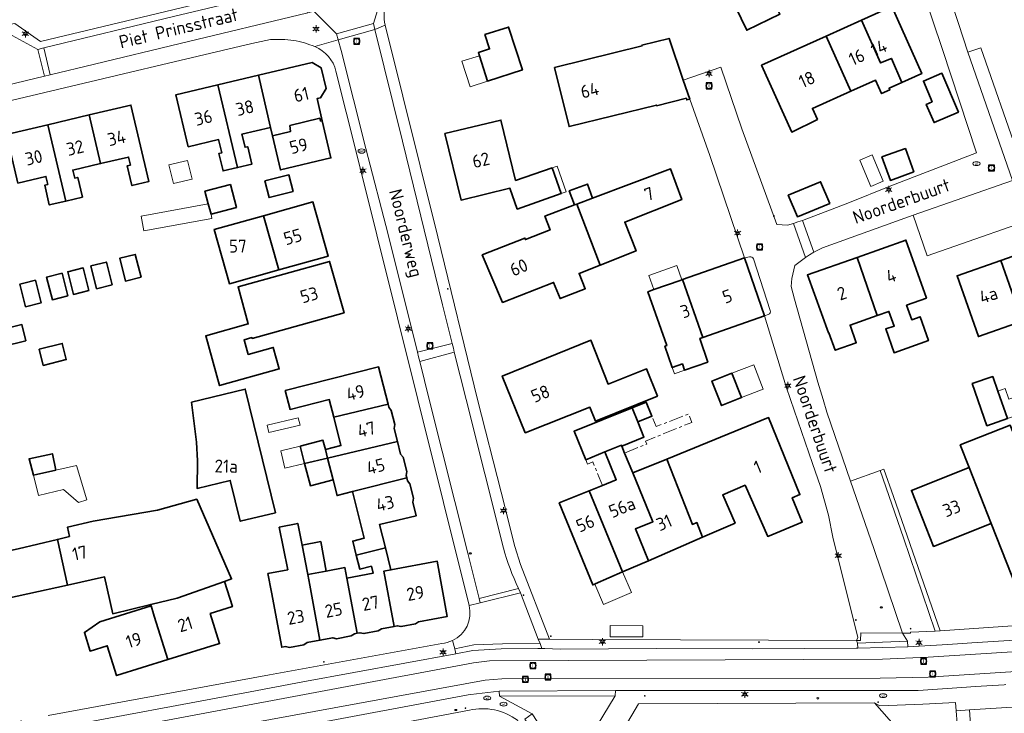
# Model space of a CAD drawing. Header units: metres. Extents: x 140853 to 145288, y 474558 to 480269.
# Tile 414 of 428: x 144420 to 144557, y 479456 to 479553. Entities that reach past the tile are written whole.
import ezdxf
from ezdxf.enums import TextEntityAlignment as Align
from ezdxf.lldxf.tags import DXFTag

# ---------------------------------------------------------------- set-up
doc = ezdxf.new("R2010")
doc.units = ezdxf.units.M
doc.header["$MEASUREMENT"] = 0
doc.linetypes.add('AM-AS', pattern=[16, 10, -2, 2, -2])
for name, color, linetype, lineweight in [('B-WE-AM-AS_SPOOR_RAIL-G', 10, 'AM-AS', 18), ('B-WE-GR-GROENVOORZIENING-G', 80, 'Continuous', 18), ('B-WE-IE-TERREINAFSCHEIDING_KUNSTMATIG_HEKWERK-G', 20, 'IE-TERREINAFSCHEIDING-KUNSTMATIG', 18), ('B-WE-KL-DATA_CAI-S', 90, 'KL-CAI-N', 18), ('B-WE-KL-ET_LS_OV_LICHTMAST-S', 190, 'Continuous', 18), ('B-WE-KL-GAS_PUT-S', 30, 'Continuous', 18), ('B-WE-KL-WATER_BRANDLEIDING_PUT-S', 150, 'Continuous', 18), ('B-WE-KL-WATER_PUT-S', 170, 'Continuous', 18), ('B-WE-OG-BEBOUWING-G', 7, 'Continuous', 35), ('B-WE-OG-BEBOUWING_BIJGEBOUW-G', 7, 'Continuous', 18), ('B-WE-OG-BEBOUWING_HUISNUMMER-T18', 10, 'Continuous', 18), ('B-WE-OG-BEBOUWING_LUIFEL-G', 7, 'Continuous', 18), ('B-WE-OG-BEBOUWING_STRAATNAAM-T18', 10, 'Continuous', 18), ('B-WE-OG-TERREIN_ERF-G', 7, 'Continuous', 18), ('B-WE-RI-GWA_RIOOLPUT-S', 30, 'Continuous', 18), ('B-WE-VH-VERHARDING_ASFALT-G', 252, 'Continuous', 18), ('B-WE-VH-VERHARDING_BEDRIJFSVLOERPLAAT-G', 252, 'Continuous', 18), ('B-WE-VH-VERHARDING_BETONSTRAATSTEEN-G', 252, 'Continuous', 18), ('B-WE-VH-VERHARDING_STRAATBAKSTEEN-G', 252, 'Continuous', 18), ('B-WE-VH-VERHARDING_TEGEL-G', 252, 'Continuous', 18), ('X-XX-XX-ALGEMEEN-S', 7, 'Continuous', 18)]:
    doc.layers.add(name, color=color, linetype=linetype, lineweight=lineweight)
doc.styles.add('NLCS-ISO', font='txt')
doc.styles.get("Standard").update_dxf_attribs({"font": 'arial.ttf'})
doc.linetypes.add('IE-TERREINAFSCHEIDING-KUNSTMATIG', pattern='A,4,[82,NLCS.shx,S=0.75,R=90,X=0,Y=0],4,-2', length=10)
tags = doc.linetypes.add('KL-CAI-N', pattern='A,4,-1,[101,NLCS.shx,S=0.5,R=0,X=0,Y=0],-1,4,-1,["C",Standard,S=1,R=0,X=-0.25,Y=-0.5],-1.5', length=12.5).pattern_tags.tags
tags[18] = DXFTag(74, 10)

# ---------------------------------------------------------------- blocks, each defined once
blk = doc.blocks.new('SIE-WEG_AFVALBAK_TYPE_01')
for radius in [0.25, 0.156]:
    blk.add_circle((0, 0), radius)
blk = doc.blocks.new('SKL-DATA_TERREINKAST-SO')
for q in [(-0.2, 0.2), (0.2, 0.2)]:
    blk.add_line((0, -0.21), q)
at = {"flags": 128}
blk.add_lwpolyline([(0.63, 0.35), (-0.63, 0.35), (-0.63, -0.35), (0.63, -0.35)], close=True, dxfattribs=at)
at = {"style": 'NLCS-ISO'}
blk.add_attdef('TYPE', text='', height=0.35, dxfattribs=at).set_placement((-0.03, 0.69), align=Align.MIDDLE_CENTER)
blk = doc.blocks.new('B-SIE-WEG_LICHTMAST-SO')
at = {"ltscale": 0.1}
for p, q in [((-1.1, 0.63), (-2.19, 1.27)), ((0, 1.27), (0, 2.53)), ((1.1, 0.63), (2.19, 1.27)), ((-1.1, -0.63), (-2.19, -1.27)), ((0, -1.27), (0, -2.53)), ((1.1, -0.63), (2.19, -1.27))]:
    blk.add_line(p, q, dxfattribs=at)
at = {"flags": 128}
for points in [[(-1.16, 0.5), (1.16, 0.5)], [(-1.16, -0.5), (1.16, -0.5)]]:
    blk.add_lwpolyline(points, dxfattribs=at)
at = {"ltscale": 0.1}
blk.add_circle((0, 0), 1.27, dxfattribs=at)
at = {"style": 'NLCS-ISO'}
blk.add_attdef('TYPE', text='', height=1.8, dxfattribs=at).set_placement((0, 2.53), align=Align.BOTTOM_CENTER)
blk = doc.blocks.new('SKL-WATERLEIDINGPUT-SO')
at = {"color": 0, "linetype": 'ByBlock', "lineweight": 18}
blk.add_ellipse((0, 0), major_axis=(2.5, 0), ratio=0.54, dxfattribs=at)
at = {"color": 0, "linetype": 'ByBlock', "lineweight": 18, "style": 'NLCS-ISO'}
blk.add_text('wl', height=1.8, dxfattribs=at).set_placement((0, 0), align=Align.MIDDLE_CENTER)
blk = doc.blocks.new('SRI-PUT_INSPECTIE-SO')
at = {"lineweight": -3, "flags": 128}
blk.add_lwpolyline([(-2, -2), (2, -2), (2, 2), (-2, 2)], close=True, dxfattribs=at)
at = {"lineweight": -3, "ltscale": 1.5}
blk.add_circle((0, 0), 2, dxfattribs=at)
at = {"ltscale": 0.1, "style": 'NLCS-ISO'}
blk.add_text('I', height=2.5, dxfattribs=at).set_placement((0, -0.01), align=Align.MIDDLE_CENTER)
blk = doc.blocks.new('SKL-GAS_PUT-SO')
at = {"color": 0, "linetype": 'ByBlock', "lineweight": 18}
blk.add_ellipse((0, 0), major_axis=(2.5, 0), ratio=0.601255, dxfattribs=at)
at = {"color": 0, "linetype": 'ByBlock', "lineweight": 18, "style": 'NLCS-ISO'}
blk.add_text('gas', height=1.8, dxfattribs=at).set_placement((0.12, 0.3), align=Align.MIDDLE_CENTER)
blk = doc.blocks.new('SIE-WEG_STRAATPOT_BRANDKRAAN-SO')
blk.add_ellipse((0, 0), major_axis=(-0.729, 0), ratio=0.685994)
at = {"style": 'NLCS-ISO'}
blk.add_text('BR', height=0.4, dxfattribs=at).set_placement((-0.3, -0.15))

msp = doc.modelspace()

# ---------------------------------------------------------------- linework, layer by layer
at = {"layer": 'B-WE-AM-AS_SPOOR_RAIL-G', "ltscale": 0.2, "flags": 128}
for points in [[(144504.481, 479492.545), (144507.555, 479493.799), (144507.393, 479494.197), (144513.816, 479496.816), (144513.356, 479497.993), (144508.863, 479496.233), (144508.274, 479497.677), (144506.302, 479496.873), (144507.159, 479494.771), (144504.085, 479493.517), (144504.481, 479492.545)], [(144499.055, 479491.617), (144499.304, 479491.006), (144500.054, 479491.312), (144501.387, 479488.043), (144503.313, 479488.829), (144501.731, 479492.708), (144499.055, 479491.617)]]:
    msp.add_lwpolyline(points, close=True, dxfattribs=at)
at = {"layer": 'B-WE-GR-GROENVOORZIENING-G', "ltscale": 0.2, "flags": 128}
msp.add_lwpolyline([(144540.044, 479490.117), (144543.271, 479480.748), (144547.707, 479467.755), (144548.377, 479467.801), (144541.884, 479486.491), (144540.56, 479490.303), (144540.044, 479490.117)], close=True, dxfattribs=at)
at = {"layer": 'B-WE-IE-TERREINAFSCHEIDING_KUNSTMATIG_HEKWERK-G', "ltscale": 0.2, "flags": 128}
msp.add_lwpolyline([(144541.884, 479486.491), (144548.377, 479467.801)], dxfattribs=at)
at = {"layer": 'B-WE-OG-BEBOUWING-G', "ltscale": 0.2, "flags": 128}
for points in [[(144524.491, 479556.835), (144524.048, 479556.633), (144522.22, 479560.644), (144523.814, 479561.371), (144521.29, 479566.91), (144515.224, 479563.94), (144519.79, 479554.612), (144519.889, 479554.661), (144521.481, 479551.41), (144526.088, 479553.666), (144524.491, 479556.835)], [(144543.058, 479544.138), (144545.836, 479545.377), (144541.67, 479554.713), (144537.43, 479552.798), (144540.072, 479546.872), (144541.597, 479547.488), (144543.058, 479544.138)], [(144535.96, 479542.919), (144539.403, 479544.456), (144540.238, 479542.584), (144541.38, 479543.093), (144541.27, 479543.34), (144543.058, 479544.138), (144541.597, 479547.488), (144540.072, 479546.872), (144537.43, 479552.798), (144532.509, 479550.575), (144535.96, 479542.919)], [(144485.397, 479544.323), (144490.244, 479545.877), (144488.326, 479551.857), (144485.032, 479550.801), (144485.673, 479548.801), (144484.12, 479548.303), (144484.259, 479547.869), (144485.397, 479544.323)], [(144499.045, 479547.271), (144494.72, 479546.202), (144496.749, 479537.989), (144508.891, 479540.998), (144508.915, 479540.901), (144513.069, 479541.931), (144513.126, 479541.699), (144513.537, 479541.8), (144512.643, 479544.441), (144510.671, 479550.277), (144506.88, 479549.337), (144506.909, 479549.22), (144499.045, 479547.271)], [(144531.302, 479538.979), (144530.609, 479540.531), (144535.96, 479542.919), (144532.509, 479550.575), (144523.547, 479546.528), (144527.745, 479537.232), (144531.302, 479538.979)], [(144455.456, 479536.695), (144457.999, 479537.314), (144457.894, 479538.128), (144462.062, 479539.162), (144462.165, 479538.754), (144462.398, 479538.807), (144461.676, 479541.897), (144462.152, 479542.01), (144462.939, 479543.286), (144462.256, 479546.159), (144460.993, 479546.935), (144453.536, 479545.167), (144455.173, 479537.892), (144455.456, 479536.695)], [(144547.282, 479541.423), (144546.465, 479541.075), (144547.535, 479538.563), (144550.928, 479540.008), (144548.624, 479545.418), (144546.048, 479544.321), (144547.282, 479541.423)], [(144450.602, 479532.292), (144452.612, 479532.767), (144452.038, 479535.2), (144451.649, 479535.108), (144451.212, 479536.957), (144455.173, 479537.892), (144453.536, 479545.167), (144447.868, 479543.822), (144450.602, 479532.292)], [(144447.868, 479543.822), (144442.027, 479542.437), (144443.737, 479535.192), (144447.971, 479536.192), (144448.408, 479534.342), (144448.018, 479534.25), (144448.593, 479531.817), (144450.602, 479532.292), (144447.868, 479543.822)], [(144429.947, 479539.613), (144431.547, 479532.844), (144435.441, 479533.76), (144435.705, 479532.641), (144435.267, 479532.538), (144435.915, 479529.793), (144438.28, 479530.352), (144435.768, 479540.989), (144429.947, 479539.613)], [(144426.72, 479527.634), (144429.026, 479528.179), (144428.378, 479530.923), (144427.94, 479530.819), (144427.676, 479531.934), (144431.547, 479532.844), (144429.947, 479539.613), (144424.209, 479538.256), (144426.72, 479527.634)], [(144462.398, 479538.807), (144462.165, 479538.754), (144462.062, 479539.162), (144457.894, 479538.128), (144457.999, 479537.314), (144455.456, 479536.695), (144456.573, 479531.965), (144463.609, 479533.627), (144462.398, 479538.807)], [(144489.311, 479530.467), (144487.262, 479538.912), (144479.468, 479537.021), (144481.715, 479527.759), (144488.518, 479529.409), (144489.529, 479526.5), (144495.629, 479528.677), (144494.393, 479532.234), (144489.311, 479530.467)], [(144424.209, 479538.256), (144418.454, 479536.896), (144420.05, 479530.141), (144423.939, 479531.055), (144424.203, 479529.936), (144423.765, 479529.833), (144424.413, 479527.088), (144426.72, 479527.634), (144424.209, 479538.256)], [(144544.729, 479531.676), (144543.555, 479534.942), (144540.288, 479533.767), (144541.463, 479530.501), (144544.729, 479531.676)], [(144500.028, 479528.03), (144497.834, 479527.204), (144501.092, 479518.722), (144506.075, 479520.689), (144504.489, 479524.707), (144512.424, 479527.839), (144510.877, 479532.113), (144500.028, 479528.03)], [(144454.399, 479530.424), (144454.986, 479528.117), (144458.339, 479528.971), (144457.752, 479531.278), (144454.399, 479530.424)], [(144527.25, 479528.433), (144528.525, 479525.449), (144533.019, 479527.306), (144531.739, 479530.305), (144527.25, 479528.433)], [(144446.913, 479525.797), (144450.454, 479526.742), (144449.605, 479529.924), (144446.058, 479529.003), (144446.53, 479527.232), (144446.913, 479525.797)], [(144497.834, 479527.204), (144500.028, 479528.03), (144499.292, 479529.986), (144496.774, 479529.038), (144497.51, 479527.082), (144497.834, 479527.204)], [(144456.334, 479518.033), (144463.196, 479519.943), (144461.093, 479527.499), (144454.231, 479525.589), (144456.334, 479518.033)], [(144497.51, 479527.082), (144493.383, 479525.529), (144494.101, 479523.619), (144490.67, 479522.271), (144490.593, 479522.466), (144484.658, 479520.124), (144487.494, 479513.506), (144494.592, 479516.307), (144495.487, 479514.038), (144498.994, 479515.422), (144498.15, 479517.561), (144501.092, 479518.722), (144497.834, 479527.204), (144497.51, 479527.082)], [(144454.231, 479525.589), (144447.37, 479523.679), (144449.473, 479516.123), (144456.334, 479518.033), (144454.231, 479525.589)], [(144539.639, 479511.69), (144541.269, 479512.266), (144541.989, 479510.229), (144540.82, 479509.816), (144541.986, 479506.516), (144546.766, 479508.206), (144545.596, 479511.515), (144544.437, 479511.105), (144543.72, 479513.132), (144546.482, 479514.109), (144543.626, 479522.189), (144536.821, 479519.783), (144539.639, 479511.69)], [(144559.799, 479510.898), (144564.885, 479512.683), (144565.414, 479511.173), (144569.283, 479512.531), (144567.037, 479518.929), (144564.16, 479517.918), (144562.901, 479521.504), (144556.825, 479519.371), (144559.799, 479510.898)], [(144437.172, 479517.038), (144436.38, 479520.195), (144434.221, 479519.657), (144435.013, 479516.496), (144437.172, 479517.038)], [(144521.156, 479519.706), (144512.547, 479516.696), (144515.364, 479508.641), (144523.94, 479511.64), (144521.156, 479519.706)], [(144539.639, 479511.69), (144536.821, 479519.783), (144529.924, 479517.345), (144532.828, 479509.282), (144532.878, 479509.299), (144533.791, 479506.865), (144536.723, 479507.901), (144535.857, 479510.353), (144539.639, 479511.69)], [(144559.799, 479510.898), (144556.825, 479519.371), (144550.748, 479517.238), (144553.722, 479508.765), (144559.799, 479510.898)], [(144429.933, 479515.173), (144429.142, 479518.33), (144426.982, 479517.792), (144427.775, 479514.632), (144429.933, 479515.173)], [(144433.156, 479515.969), (144432.365, 479519.126), (144430.205, 479518.588), (144430.998, 479515.427), (144433.156, 479515.969)], [(144465.446, 479512.06), (144463.414, 479519.233), (144450.677, 479515.693), (144452.089, 479510.523), (144446.183, 479508.879), (144448.113, 479501.943), (144456.418, 479504.254), (144455.587, 479507.24), (144452.099, 479506.27), (144451.528, 479508.322), (144452.607, 479508.622), (144452.642, 479508.497), (144465.446, 479512.06)], [(144420.855, 479516.197), (144420.324, 479516.065), (144421.116, 479512.904), (144423.275, 479513.445), (144422.483, 479516.602), (144420.855, 479516.197)], [(144426.99, 479514.424), (144426.199, 479517.58), (144424.039, 479517.043), (144424.832, 479513.882), (144426.99, 479514.424)], [(144515.364, 479508.641), (144512.547, 479516.696), (144512.424, 479516.653), (144512.222, 479516.582), (144508.535, 479515.294), (144507.723, 479515.01), (144510.35, 479507.496), (144510.086, 479507.404), (144511.113, 479504.468), (144512.519, 479504.96), (144512.826, 479504.082), (144516.045, 479505.207), (144514.948, 479508.496), (144515.364, 479508.641)], [(144421.145, 479508.179), (144420.586, 479510.428), (144417.394, 479509.634), (144417.924, 479507.377), (144421.145, 479508.179)], [(144423.538, 479504.748), (144426.759, 479505.55), (144426.2, 479507.799), (144423.008, 479507.005), (144423.538, 479504.748)], [(144509.048, 479500.465), (144507.515, 479504.29), (144502.177, 479502.15), (144499.784, 479508.239), (144487.453, 479503.256), (144490.644, 479495.36), (144499.644, 479498.926), (144500.406, 479497.001), (144509.048, 479500.465)], [(144471.554, 479499.347), (144470.244, 479504.531), (144457.245, 479501.248), (144457.911, 479498.611), (144463.37, 479499.988), (144463.987, 479497.544), (144471.554, 479499.347)], [(144517.63, 479500), (144517.961, 479499.159), (144520.753, 479500.257), (144519.416, 479503.654), (144516.624, 479502.555), (144517.63, 479500)], [(144556.411, 479501.166), (144555.705, 479503.194), (144552.86, 479502.21), (144554.901, 479496.347), (144557.744, 479497.337), (144556.411, 479501.166)], [(144444.195, 479499.632), (144444.879, 479494.079), (144445.047, 479491.479), (144444.966, 479487.61), (144449.581, 479488.732), (144450.978, 479483.044), (144455.87, 479484.24), (144451.687, 479501.453), (144444.195, 479499.632)], [(144463.987, 479497.544), (144464.99, 479493.574), (144462.83, 479493.024), (144463.129, 479491.848), (144472.865, 479494.157), (144472.409, 479495.96), (144472.5, 479496.499), (144472, 479498.477), (144471.66, 479498.927), (144471.554, 479499.347), (144463.987, 479497.544)], [(144505.509, 479498.817), (144497.435, 479495.589), (144499.055, 479491.617), (144501.731, 479492.708), (144504.032, 479493.647), (144504.085, 479493.517), (144507.159, 479494.771), (144506.302, 479496.873), (144505.509, 479498.817)], [(144506.302, 479496.873), (144508.274, 479497.677), (144507.481, 479499.622), (144505.509, 479498.817), (144506.302, 479496.873)], [(144510.353, 479491.699), (144513.912, 479482.607), (144514.539, 479482.853), (144515.332, 479480.828), (144519.845, 479482.787), (144518.14, 479486.713), (144521.24, 479488.059), (144524.389, 479480.941), (144529.195, 479482.927), (144527.794, 479486.319), (144528.875, 479486.765), (144524.51, 479497.472), (144510.353, 479491.699)], [(144555.469, 479482.723), (144559.743, 479471.907), (144566.699, 479474.664), (144566.363, 479475.52), (144567.908, 479476.128), (144560.015, 479496.214), (144558.465, 479495.606), (144558.146, 479496.417), (144551.177, 479493.672), (144552.426, 479490.512), (144555.469, 479482.723)], [(144459.327, 479493.524), (144459.946, 479491.094), (144463.129, 479491.848), (144462.83, 479493.024), (144462.497, 479494.331), (144459.327, 479493.524)], [(144463.129, 479491.848), (144463.906, 479488.797), (144464.458, 479486.629), (144466.607, 479487.174), (144474.145, 479489.087), (144474.06, 479489.425), (144474.146, 479489.984), (144473.644, 479491.971), (144473.308, 479492.402), (144472.865, 479494.157), (144463.129, 479491.848)], [(144507.798, 479477.557), (144505.972, 479481.969), (144508.422, 479482.983), (144505.614, 479489.767), (144504.481, 479492.545), (144504.085, 479493.517), (144504.032, 479493.647), (144501.731, 479492.708), (144503.313, 479488.829), (144501.387, 479488.043), (144499.56, 479487.298), (144504.191, 479475.991), (144507.798, 479477.557)], [(144425.331, 479490.157), (144424.833, 479492.444), (144421.606, 479491.742), (144422.206, 479489.478), (144425.331, 479490.157)], [(144463.129, 479491.848), (144459.946, 479491.094), (144460.737, 479487.989), (144463.906, 479488.797), (144463.129, 479491.848)], [(144505.614, 479489.767), (144508.422, 479482.983), (144505.972, 479481.969), (144507.798, 479477.557), (144515.332, 479480.828), (144514.539, 479482.853), (144513.912, 479482.607), (144510.353, 479491.699), (144505.614, 479489.767)], [(144555.469, 479482.723), (144552.426, 479490.512), (144544.399, 479487.339), (144547.485, 479479.532), (144555.469, 479482.723)], [(144471.182, 479479.354), (144470.379, 479482.602), (144475.476, 479483.819), (144475.005, 479485.683), (144475.081, 479486.28), (144474.584, 479488.248), (144474.248, 479488.679), (144474.145, 479489.087), (144466.607, 479487.174), (144468.243, 479480.695), (144466.643, 479480.291), (144467.138, 479478.333), (144471.182, 479479.354)], [(144504.191, 479475.991), (144499.56, 479487.298), (144495.387, 479485.596), (144500.039, 479474.189), (144500.314, 479474.308), (144500.38, 479474.337), (144504.191, 479475.991)], [(144425.536, 479480.521), (144426.934, 479474.153), (144432.099, 479475.286), (144433.234, 479470.171), (144438.522, 479471.461), (144442.206, 479472.359), (144448.81, 479474.68), (144449.775, 479475.025), (144444.934, 479486.103), (144439.468, 479484.592), (144430.492, 479483.042), (144426.939, 479482.201), (144427.218, 479480.931), (144425.536, 479480.521)], [(144462.078, 479466.489), (144460.647, 479474.166), (144460.37, 479475.64), (144460.33, 479475.851), (144459.601, 479479.729), (144458.98, 479482.743), (144456.417, 479482.223), (144457.588, 479476.285), (144454.839, 479475.758), (144455.321, 479473.173), (144456.752, 479465.496), (144457.3, 479465.598), (144457.831, 479465.473), (144459.837, 479465.847), (144460.289, 479466.155), (144462.078, 479466.489)], [(144426.934, 479474.153), (144425.536, 479480.521), (144420.068, 479479.188), (144408.95, 479476.748), (144410.329, 479470.509), (144426.934, 479474.153)], [(144460.37, 479475.64), (144462.941, 479476.12), (144462.181, 479480.209), (144459.601, 479479.729), (144460.33, 479475.851), (144460.37, 479475.64)], [(144465.822, 479475.132), (144467.254, 479467.454), (144467.642, 479467.526), (144468.183, 479467.403), (144470.198, 479467.779), (144470.651, 479468.087), (144472.383, 479468.41), (144470.951, 479476.088), (144471.944, 479476.273), (144471.182, 479479.354), (144467.138, 479478.333), (144467.632, 479476.374), (144469.232, 479476.778), (144469.476, 479475.813), (144465.822, 479475.132)], [(144472.383, 479468.41), (144472.843, 479468.496), (144473.374, 479468.371), (144475.36, 479468.742), (144475.812, 479469.05), (144479.793, 479469.792), (144478.393, 479477.476), (144471.944, 479476.273), (144470.951, 479476.088), (144472.383, 479468.41)], [(144462.941, 479476.12), (144460.37, 479475.64), (144460.647, 479474.166), (144462.078, 479466.489), (144463.867, 479466.822), (144464.398, 479466.698), (144466.414, 479467.073), (144466.866, 479467.382), (144467.254, 479467.454), (144465.822, 479475.132), (144465.547, 479476.607), (144462.941, 479476.12)], [(144438.922, 479470.173), (144439.023, 479469.849), (144440.909, 479463.776), (144448.101, 479466.009), (144446.798, 479470.201), (144449.902, 479471.166), (144448.81, 479474.68), (144442.206, 479472.359), (144438.522, 479471.461), (144438.578, 479471.281), (144438.922, 479470.173)], [(144438.578, 479471.281), (144431.444, 479469.065), (144429.294, 479467.561), (144430.095, 479464.982), (144432.482, 479465.724), (144433.776, 479461.561), (144440.909, 479463.776), (144439.023, 479469.849), (144438.922, 479470.173), (144438.578, 479471.281)]]:
    msp.add_lwpolyline(points, close=True, dxfattribs=at)
at = {"layer": 'B-WE-OG-BEBOUWING_BIJGEBOUW-G', "ltscale": 0.2, "flags": 128}
for points in [[(144444.289, 479530.692), (144443.651, 479533.295), (144441.047, 479532.657), (144441.685, 479530.054), (144444.289, 479530.692)], [(144446.913, 479525.797), (144446.53, 479527.232), (144437.202, 479525.545), (144437.582, 479523.466), (144447.023, 479525.192), (144446.913, 479525.797)], [(144512.424, 479516.653), (144511.728, 479518.645), (144507.839, 479517.286), (144508.535, 479515.294), (144512.222, 479516.582), (144512.424, 479516.653)], [(144557.744, 479497.337), (144561.722, 479498.705), (144560.908, 479501.071), (144557.946, 479500.052), (144557.441, 479501.521), (144556.411, 479501.166), (144557.744, 479497.337)], [(144454.981, 479495.399), (144459.331, 479496.436), (144459.042, 479497.442), (144454.739, 479496.417), (144454.981, 479495.399)], [(144459.327, 479493.524), (144456.616, 479492.874), (144457.192, 479490.441), (144459.946, 479491.094), (144459.327, 479493.524)], [(144422.206, 479489.478), (144422.908, 479486.631), (144426.4, 479487.491), (144428.482, 479485.665), (144429.626, 479486.007), (144428.192, 479490.8), (144425.331, 479490.157), (144422.206, 479489.478)], [(144502.477, 479466.971), (144506.997, 479466.956), (144507.002, 479468.506), (144502.482, 479468.521), (144502.477, 479466.971)]]:
    msp.add_lwpolyline(points, close=True, dxfattribs=at)
at = {"layer": 'B-WE-OG-BEBOUWING_LUIFEL-G', "ltscale": 0.2, "flags": 128}
for points in [[(144485.397, 479544.323), (144484.259, 479547.869), (144481.835, 479547.092), (144482.973, 479543.545), (144485.397, 479544.323)], [(144540.459, 479530.38), (144538.939, 479534.059), (144537.211, 479533.344), (144538.731, 479529.666), (144540.459, 479530.38)], [(144495.629, 479528.677), (144496.336, 479528.929), (144495.101, 479532.48), (144494.393, 479532.234), (144495.629, 479528.677)], [(144512.519, 479504.96), (144511.113, 479504.468), (144511.419, 479503.59), (144512.826, 479504.082), (144512.519, 479504.96)], [(144519.416, 479503.654), (144520.753, 479500.257), (144523.778, 479501.446), (144522.441, 479504.843), (144519.416, 479503.654)], [(144500.314, 479474.308), (144501.552, 479471.456), (144505.429, 479473.138), (144504.191, 479475.991), (144500.38, 479474.337), (144500.314, 479474.308)]]:
    msp.add_lwpolyline(points, close=True, dxfattribs=at)
at = {"layer": 'B-WE-OG-TERREIN_ERF-G', "ltscale": 0.2, "flags": 128}
for points in [[(144528.314, 479570.347), (144530.879, 479571.603), (144531.014, 479571.28), (144531.817, 479571.616), (144532.195, 479570.713), (144533.791, 479571.381), (144534.757, 479569.075), (144532.322, 479568.055), (144534.986, 479561.799), (144531.83, 479560.306), (144524.491, 479556.835), (144526.088, 479553.666), (144521.481, 479551.41), (144519.889, 479554.661), (144519.79, 479554.612), (144515.224, 479563.94), (144521.29, 479566.91), (144528.314, 479570.347)], [(144543.058, 479544.138), (144541.27, 479543.34), (144541.38, 479543.093), (144540.238, 479542.584), (144539.403, 479544.456), (144535.96, 479542.919), (144530.609, 479540.531), (144531.302, 479538.979), (144527.745, 479537.232), (144523.547, 479546.528), (144532.509, 479550.575), (144537.43, 479552.798), (144541.67, 479554.713), (144545.836, 479545.377), (144543.058, 479544.138)], [(144485.032, 479550.801), (144488.326, 479551.857), (144490.244, 479545.877), (144485.397, 479544.323), (144484.259, 479547.869), (144484.12, 479548.303), (144485.673, 479548.801), (144485.032, 479550.801)], [(144462.398, 479538.807), (144463.609, 479533.627), (144456.573, 479531.965), (144455.456, 479536.695), (144455.173, 479537.892), (144451.212, 479536.957), (144451.649, 479535.108), (144452.038, 479535.2), (144452.612, 479532.767), (144450.602, 479532.292), (144448.593, 479531.817), (144448.018, 479534.25), (144448.408, 479534.342), (144447.971, 479536.192), (144443.737, 479535.192), (144442.027, 479542.437), (144447.868, 479543.822), (144453.536, 479545.167), (144460.993, 479546.935), (144462.256, 479546.159), (144462.939, 479543.286), (144462.152, 479542.01), (144461.676, 479541.897), (144462.398, 479538.807)], [(144547.282, 479541.423), (144546.048, 479544.321), (144548.624, 479545.418), (144550.928, 479540.008), (144547.535, 479538.563), (144546.465, 479541.075), (144547.282, 479541.423)], [(144488.518, 479529.409), (144481.715, 479527.759), (144479.468, 479537.021), (144487.262, 479538.912), (144489.311, 479530.467), (144494.393, 479532.234), (144495.629, 479528.677), (144489.529, 479526.5), (144488.518, 479529.409)], [(144544.729, 479531.676), (144541.463, 479530.501), (144540.288, 479533.767), (144543.555, 479534.942), (144544.729, 479531.676)], [(144501.092, 479518.722), (144498.15, 479517.561), (144498.994, 479515.422), (144495.487, 479514.038), (144494.592, 479516.307), (144487.494, 479513.506), (144484.658, 479520.124), (144490.593, 479522.466), (144490.67, 479522.271), (144494.101, 479523.619), (144493.383, 479525.529), (144497.51, 479527.082), (144496.774, 479529.038), (144499.292, 479529.986), (144500.028, 479528.03), (144510.877, 479532.113), (144512.424, 479527.839), (144504.489, 479524.707), (144506.075, 479520.689), (144501.092, 479518.722)], [(144454.399, 479530.424), (144457.752, 479531.278), (144458.339, 479528.971), (144454.986, 479528.117), (144454.399, 479530.424)], [(144527.25, 479528.433), (144531.739, 479530.305), (144533.019, 479527.306), (144528.525, 479525.449), (144527.25, 479528.433)], [(144446.058, 479529.003), (144449.605, 479529.924), (144450.454, 479526.742), (144446.913, 479525.797), (144446.53, 479527.232), (144446.058, 479529.003)], [(144454.231, 479525.589), (144461.093, 479527.499), (144463.196, 479519.943), (144456.334, 479518.033), (144449.473, 479516.123), (144447.37, 479523.679), (144454.231, 479525.589)], [(144536.821, 479519.783), (144543.626, 479522.189), (144546.482, 479514.109), (144543.72, 479513.132), (144544.437, 479511.105), (144545.596, 479511.515), (144546.766, 479508.206), (144541.986, 479506.516), (144540.82, 479509.816), (144541.989, 479510.229), (144541.269, 479512.266), (144539.639, 479511.69), (144535.857, 479510.353), (144536.723, 479507.901), (144533.791, 479506.865), (144532.878, 479509.299), (144532.828, 479509.282), (144529.924, 479517.345), (144536.821, 479519.783)], [(144556.825, 479519.371), (144562.901, 479521.504), (144564.16, 479517.918), (144567.037, 479518.929), (144569.283, 479512.531), (144565.414, 479511.173), (144564.885, 479512.683), (144559.799, 479510.898), (144553.722, 479508.765), (144550.748, 479517.238), (144556.825, 479519.371)], [(144437.172, 479517.038), (144435.013, 479516.496), (144434.221, 479519.657), (144436.38, 479520.195), (144437.172, 479517.038)], [(144429.933, 479515.173), (144427.775, 479514.632), (144426.982, 479517.792), (144429.142, 479518.33), (144429.933, 479515.173)], [(144433.156, 479515.969), (144430.998, 479515.427), (144430.205, 479518.588), (144432.365, 479519.126), (144433.156, 479515.969)], [(144465.446, 479512.06), (144452.642, 479508.497), (144452.607, 479508.622), (144451.528, 479508.322), (144452.099, 479506.27), (144455.587, 479507.24), (144456.418, 479504.254), (144448.113, 479501.943), (144446.183, 479508.879), (144452.089, 479510.523), (144450.677, 479515.693), (144463.414, 479519.233), (144465.446, 479512.06)], [(144422.483, 479516.602), (144423.275, 479513.445), (144421.116, 479512.904), (144420.324, 479516.065), (144420.855, 479516.197), (144422.483, 479516.602)], [(144426.99, 479514.424), (144424.832, 479513.882), (144424.039, 479517.043), (144426.199, 479517.58), (144426.99, 479514.424)], [(144421.145, 479508.179), (144417.924, 479507.377), (144417.394, 479509.634), (144420.586, 479510.428), (144421.145, 479508.179)], [(144423.538, 479504.748), (144423.008, 479507.005), (144426.2, 479507.799), (144426.759, 479505.55), (144423.538, 479504.748)], [(144500.406, 479497.001), (144499.644, 479498.926), (144490.644, 479495.36), (144487.453, 479503.256), (144499.784, 479508.239), (144502.177, 479502.15), (144507.515, 479504.29), (144509.048, 479500.465), (144500.406, 479497.001)], [(144471.944, 479476.273), (144478.393, 479477.476), (144479.793, 479469.792), (144475.812, 479469.05), (144475.36, 479468.742), (144473.374, 479468.371), (144472.843, 479468.496), (144472.383, 479468.41), (144470.651, 479468.087), (144470.198, 479467.779), (144468.183, 479467.403), (144467.642, 479467.526), (144467.254, 479467.454), (144466.866, 479467.382), (144466.414, 479467.073), (144464.398, 479466.698), (144463.867, 479466.822), (144462.078, 479466.489), (144460.289, 479466.155), (144459.837, 479465.847), (144457.831, 479465.473), (144457.3, 479465.598), (144456.752, 479465.496), (144455.321, 479473.173), (144454.839, 479475.758), (144457.588, 479476.285), (144456.417, 479482.223), (144458.98, 479482.743), (144459.601, 479479.729), (144462.181, 479480.209), (144462.941, 479476.12), (144465.547, 479476.607), (144465.822, 479475.132), (144469.476, 479475.813), (144469.232, 479476.778), (144467.632, 479476.374), (144467.138, 479478.333), (144466.643, 479480.291), (144468.243, 479480.695), (144466.607, 479487.174), (144464.458, 479486.629), (144463.906, 479488.797), (144460.737, 479487.989), (144459.946, 479491.094), (144459.327, 479493.524), (144462.497, 479494.331), (144462.83, 479493.024), (144464.99, 479493.574), (144463.987, 479497.544), (144463.37, 479499.988), (144457.911, 479498.611), (144457.245, 479501.248), (144470.244, 479504.531), (144471.554, 479499.347), (144471.66, 479498.927), (144472, 479498.477), (144472.5, 479496.499), (144472.409, 479495.96), (144472.865, 479494.157), (144473.308, 479492.402), (144473.644, 479491.971), (144474.146, 479489.984), (144474.06, 479489.425), (144474.145, 479489.087), (144474.248, 479488.679), (144474.584, 479488.248), (144475.081, 479486.28), (144475.005, 479485.683), (144475.476, 479483.819), (144470.379, 479482.602), (144471.182, 479479.354), (144471.944, 479476.273)], [(144520.753, 479500.257), (144517.961, 479499.159), (144517.63, 479500), (144516.624, 479502.555), (144519.416, 479503.654), (144520.753, 479500.257)], [(144557.744, 479497.337), (144554.901, 479496.347), (144552.86, 479502.21), (144555.705, 479503.194), (144556.411, 479501.166), (144557.744, 479497.337)], [(144444.195, 479499.632), (144451.687, 479501.453), (144455.87, 479484.24), (144450.978, 479483.044), (144449.581, 479488.732), (144444.966, 479487.61), (144445.047, 479491.479), (144444.879, 479494.079), (144444.195, 479499.632)], [(144507.798, 479477.557), (144504.191, 479475.991), (144500.38, 479474.337), (144500.314, 479474.308), (144500.039, 479474.189), (144495.387, 479485.596), (144499.56, 479487.298), (144501.387, 479488.043), (144503.313, 479488.829), (144501.731, 479492.708), (144499.055, 479491.617), (144497.435, 479495.589), (144505.509, 479498.817), (144507.481, 479499.622), (144508.274, 479497.677), (144506.302, 479496.873), (144507.159, 479494.771), (144504.085, 479493.517), (144504.481, 479492.545), (144505.614, 479489.767), (144510.353, 479491.699), (144524.51, 479497.472), (144528.875, 479486.765), (144527.794, 479486.319), (144529.195, 479482.927), (144524.389, 479480.941), (144521.24, 479488.059), (144518.14, 479486.713), (144519.845, 479482.787), (144515.332, 479480.828), (144507.798, 479477.557)], [(144552.426, 479490.512), (144551.177, 479493.672), (144558.146, 479496.417), (144558.465, 479495.606), (144560.015, 479496.214), (144567.908, 479476.128), (144566.363, 479475.52), (144566.699, 479474.664), (144559.743, 479471.907), (144555.469, 479482.723), (144547.485, 479479.532), (144544.399, 479487.339), (144552.426, 479490.512)], [(144422.206, 479489.478), (144421.606, 479491.742), (144424.833, 479492.444), (144425.331, 479490.157), (144422.206, 479489.478)], [(144542.306, 479454.296), (144548.776, 479454.739), (144550.755, 479454.888), (144550.603, 479456.654), (144550.518, 479457.792), (144545.996, 479457.591), (144539.993, 479457.361), (144539.267, 479457.749), (144542.306, 479454.296)]]:
    msp.add_lwpolyline(points, close=True, dxfattribs=at)
for points in [[(144547.747, 479561.895), (144550.926, 479552.326), (144552.232, 479548.346), (144554.068, 479548.948), (144559.313, 479533.929)], [(144419.594, 479552.338), (144423.175, 479549.846), (144459.054, 479558.476)], [(144418.454, 479536.896), (144424.209, 479538.256), (144429.947, 479539.613), (144435.768, 479540.989), (144438.28, 479530.352), (144435.915, 479529.793), (144435.267, 479532.538), (144435.705, 479532.641), (144435.441, 479533.76), (144431.547, 479532.844), (144427.676, 479531.934), (144427.94, 479530.819), (144428.378, 479530.923), (144429.026, 479528.179), (144426.72, 479527.634), (144424.413, 479527.088), (144423.765, 479529.833), (144424.203, 479529.936), (144423.939, 479531.055), (144420.05, 479530.141)], [(144564.635, 479526.301), (144546.601, 479519.997), (144544.62, 479525.663), (144532.031, 479521.113), (144530.799, 479520.503), (144530.211, 479520.128), (144529.636, 479519.762), (144528.152, 479518.636), (144527.728, 479516.828), (144527.671, 479515.715), (144528.139, 479513.952), (144531.375, 479502.432), (144532.105, 479500), (144532.631, 479498.249), (144535.913, 479488.623), (144540.044, 479490.117), (144540.56, 479490.303), (144541.884, 479486.491), (144548.377, 479467.801), (144570.564, 479469.313)], [(144420.068, 479479.188), (144425.536, 479480.521), (144427.218, 479480.931), (144426.939, 479482.201), (144430.492, 479483.042), (144439.468, 479484.592), (144444.934, 479486.103), (144449.775, 479475.025), (144448.81, 479474.68), (144449.902, 479471.166), (144446.798, 479470.201), (144448.101, 479466.009), (144440.909, 479463.776), (144433.776, 479461.561), (144432.482, 479465.724), (144430.095, 479464.982), (144430.095, 479464.982), (144429.294, 479467.561), (144431.444, 479469.065), (144438.578, 479471.281), (144438.522, 479471.461), (144433.234, 479470.171), (144432.099, 479475.286), (144426.934, 479474.153), (144410.329, 479470.509)], [(144626.807, 479438.76), (144620.096, 479456.751), (144618.194, 479461.85), (144618.884, 479461.887), (144618.884, 479462.255), (144618.535, 479462.242), (144613.475, 479462.552), (144608.91, 479462.062), (144608.998, 479460.663), (144606.673, 479460.491), (144606.663, 479460.374), (144592.142, 479459.346), (144587.079, 479459.003), (144576.283, 479458.27), (144559.159, 479457.208), (144552.463, 479456.769), (144554.013, 479433.331)], [(144542.306, 479454.296), (144539.267, 479457.749), (144506.385, 479457.613), (144502.865, 479451.641)]]:
    msp.add_lwpolyline(points, dxfattribs=at)
for points in [[(144471.296, 479555.395, 0.1374933), (144471.147, 479552.115), (144471.147, 479552.115), (144478.459, 479522.627), (144484.008, 479500), (144487.272, 479487.081), (144489.206, 479479.514), (144490.003, 479477.039), (144494.041, 479466.624), (144500, 479466.579), (144536.765, 479466.457), (144536.939, 479466.865), (144533.473, 479480.813), (144532.827, 479483.898), (144531.715, 479487.869), (144530.645, 479491.082), (144527.543, 479500), (144526.937, 479501.748), (144523.94, 479511.64), (144515.364, 479508.641), (144514.948, 479508.496), (144516.045, 479505.207), (144512.826, 479504.082), (144512.519, 479504.96), (144511.113, 479504.468), (144510.086, 479507.404), (144510.35, 479507.496), (144507.723, 479515.01), (144508.535, 479515.294), (144512.222, 479516.582), (144512.424, 479516.653), (144512.547, 479516.696), (144521.156, 479519.706), (144516.318, 479533.951), (144513.537, 479541.8), (144513.126, 479541.699), (144513.069, 479541.931), (144508.915, 479540.901), (144508.891, 479540.998), (144496.749, 479537.989), (144494.72, 479546.202), (144499.045, 479547.271), (144506.909, 479549.22), (144506.88, 479549.337), (144510.671, 479550.277), (144512.643, 479544.441), (144517.852, 479546.267), (144520.802, 479537.69), (144525.676, 479524.362), (144527.149, 479524.261), (144527.984, 479524.524), (144528.604, 479524.719), (144529.224, 479524.915), (144535.537, 479527.338), (144541.529, 479529.765), (144553.468, 479534.331), (144548.718, 479548.732), (144544.646, 479560.884)], [(144424.265, 479455.987), (144455.032, 479461.641), (144479.038, 479466.041), (144479.038, 479466.041, 0.0902712), (144480.511, 479466.43), (144480.511, 479466.43, 0.3581966), (144482.84, 479471.321), (144482.84, 479471.321), (144475.706, 479500), (144467.159, 479534.315), (144464.295, 479545.699), (144464.295, 479545.699, 0.2470008), (144461.373, 479549.125), (144461.373, 479549.125, 0.0496017), (144458.407, 479550.004), (144458.407, 479550.004, 0.0449584), (144455.204, 479550.114), (144455.204, 479550.114), (144452.615, 479549.562), (144440.994, 479546.812), (144434.745, 479545.333), (144390.688, 479534.906)], [(144412.905, 479457.829, 0.2595247), (144420.603, 479455.253)], [(144489.552, 479455.337, 0.2236243), (144482.871, 479456.727), (144482.871, 479456.727), (144466.477, 479453.64)]]:
    msp.add_lwpolyline(points, format="xyb", dxfattribs=at)
at = {"layer": 'B-WE-VH-VERHARDING_ASFALT-G', "ltscale": 0.2, "flags": 128}
for points in [[(144560.982, 479466.651), (144552.798, 479466.121), (144549.436, 479465.903), (144543.898, 479465.57), (144536.94, 479465.363), (144536.683, 479465.363), (144522.313, 479465.28), (144508.944, 479465.326), (144495.509, 479465.242), (144493.365, 479465.328), (144492.963, 479465.329), (144492.417, 479465.33), (144487.3, 479465.295), (144483.355, 479465.061), (144480.967, 479464.603), (144459.682, 479460.667), (144452.36, 479459.295), (144424.481, 479454.119)], [(144589.192, 479466.821), (144546.741, 479464.103), (144540.362, 479463.831), (144485.648, 479463.601), (144483.426, 479463.349), (144424.761, 479452.346)], [(144424.761, 479452.346), (144483.426, 479463.349), (144485.648, 479463.601), (144540.362, 479463.831), (144546.741, 479464.103), (144589.192, 479466.821)], [(144425.305, 479449.959), (144485.059, 479460.913), (144487.367, 479461.089), (144540.043, 479461.18), (144546.727, 479461.361), (144589.117, 479464.066)], [(144589.117, 479464.066), (144546.727, 479461.361), (144540.043, 479461.18), (144487.367, 479461.089), (144485.059, 479460.913), (144425.305, 479449.959)], [(144459.171, 479454.459), (144482.699, 479458.859), (144483.094, 479458.909), (144487.038, 479459.409), (144503.201, 479459.462), (144509.381, 479459.475), (144522.764, 479459.481), (144536.65, 479459.487), (144545.337, 479459.496), (144551.422, 479459.917), (144553.286, 479460.057), (144557.296, 479460.294), (144557.536, 479460.31)]]:
    msp.add_lwpolyline(points, dxfattribs=at)
at = {"layer": 'B-WE-VH-VERHARDING_BEDRIJFSVLOERPLAAT-G', "ltscale": 0.2, "flags": 128}
for points in [[(144536.94, 479465.363), (144543.898, 479465.57), (144543.851, 479466.33), (144536.87, 479466.079), (144536.94, 479465.363)], [(144503.201, 479459.462), (144487.038, 479459.409), (144487.084, 479458.705), (144503.162, 479458.762), (144503.201, 479459.462)]]:
    msp.add_lwpolyline(points, close=True, dxfattribs=at)
at = {"layer": 'B-WE-VH-VERHARDING_BETONSTRAATSTEEN-G', "ltscale": 0.2, "flags": 128}
msp.add_lwpolyline([(144530.799, 479520.503), (144529.224, 479524.915), (144528.604, 479524.719), (144527.984, 479524.524), (144529.636, 479519.762), (144530.211, 479520.128), (144530.799, 479520.503)], close=True, dxfattribs=at)
at = {"layer": 'B-WE-VH-VERHARDING_STRAATBAKSTEEN-G', "ltscale": 0.2, "flags": 128}
for points in [[(144471.296, 479555.395), (144471.865, 479556.866), (144474.047, 479558.74), (144475.377, 479559.661), (144489.459, 479567.542), (144497.525, 479571.889), (144500, 479573.266), (144505.294, 479576.212), (144505.33, 479576.55), (144505.917, 479576.908), (144506.397, 479576.776), (144507.962, 479577.514), (144508.193, 479578.879), (144500, 479574.288), (144488.047, 479567.66), (144472.061, 479558.703), (144471.336, 479558.296), (144469.519, 479552.336), (144469.724, 479551.507), (144471.147, 479552.115), (144471.147, 479552.115, -0.1374933), (144471.296, 479555.395)], [(144469.248, 479561.988), (144469.981, 479562.38), (144481.895, 479568.749), (144481.15, 479569.971), (144478.147, 479568.377), (144460.581, 479559.054), (144460.581, 479559.054, -0.0630119), (144459.054, 479558.476), (144459.054, 479558.476), (144423.175, 479549.846), (144419.594, 479552.338), (144418.039, 479552.049), (144418.233, 479551.23), (144422.823, 479548.747), (144423.665, 479548.952), (144441.716, 479553.325), (144459.458, 479557.572), (144460.281, 479557.788), (144469.248, 479561.988)], [(144482.417, 479500), (144487.61, 479479.307), (144487.61, 479479.307, 0.0460426), (144489.702, 479473.698), (144489.702, 479473.698), (144489.971, 479473.095), (144492.464, 479466.625), (144494.041, 479466.624), (144490.003, 479477.039), (144489.206, 479479.514), (144487.272, 479487.081), (144484.008, 479500), (144478.459, 479522.627), (144471.147, 479552.115), (144469.724, 479551.507), (144473.58, 479535.964), (144479.143, 479513.166), (144480.484, 479507.774), (144480.638, 479507.152), (144480.777, 479506.595), (144482.417, 479500)], [(144482.84, 479471.321), (144484.389, 479471.684), (144484.23, 479472.314), (144482.647, 479478.621), (144477.29, 479500), (144475.965, 479505.293), (144475.802, 479505.95), (144475.647, 479506.571), (144471.563, 479522.975), (144468.474, 479534.953), (144465.027, 479548.571), (144464.612, 479550.095), (144461.373, 479549.125), (144461.373, 479549.125, -0.2470008), (144464.295, 479545.699), (144464.295, 479545.699), (144467.159, 479534.315), (144475.706, 479500), (144482.84, 479471.321)], [(144513.537, 479541.8), (144516.318, 479533.951), (144521.156, 479519.706), (144521.848, 479519.86), (144521.848, 479519.86, -0.4055328), (144522.417, 479519.585), (144522.417, 479519.585), (144524.748, 479512.389), (144524.748, 479512.389, -0.4065557), (144524.47, 479511.827), (144524.47, 479511.827), (144523.94, 479511.64), (144526.937, 479501.748), (144527.543, 479500), (144530.645, 479491.082), (144531.715, 479487.869), (144532.827, 479483.898), (144533.473, 479480.813), (144536.939, 479466.865), (144536.765, 479466.457), (144537.32, 479466.442), (144537.348, 479467.501), (144543.158, 479467.486), (144539.14, 479479.254), (144535.913, 479488.623), (144532.631, 479498.249), (144532.105, 479500), (144531.375, 479502.432), (144528.139, 479513.952), (144527.671, 479515.715), (144527.728, 479516.828), (144528.152, 479518.636), (144529.636, 479519.762), (144527.984, 479524.524), (144527.149, 479524.261), (144525.676, 479524.362), (144520.802, 479537.69), (144517.852, 479546.267), (144512.643, 479544.441), (144513.537, 479541.8)], [(144521.156, 479519.706), (144523.94, 479511.64), (144524.47, 479511.827), (144524.47, 479511.827, 0.4065557), (144524.748, 479512.389), (144524.748, 479512.389), (144522.417, 479519.585), (144522.417, 479519.585, 0.4055328), (144521.848, 479519.86), (144521.848, 479519.86), (144521.156, 479519.706)], [(144487.61, 479479.307), (144482.417, 479500), (144480.777, 479506.595), (144475.965, 479505.293), (144477.29, 479500), (144482.647, 479478.621), (144484.23, 479472.314), (144489.702, 479473.698), (144489.702, 479473.698, -0.0460426), (144487.61, 479479.307)], [(144484.389, 479471.684), (144482.84, 479471.321), (144482.84, 479471.321, -0.3581966), (144480.511, 479466.43), (144480.511, 479466.43), (144480.836, 479465.305), (144483.468, 479465.844), (144487.493, 479465.979), (144492.701, 479466.01), (144492.464, 479466.625), (144489.971, 479473.095), (144484.389, 479471.684)]]:
    msp.add_lwpolyline(points, format="xyb", close=True, dxfattribs=at)
for points in [[(144460.281, 479557.788), (144461.209, 479554.047), (144464.394, 479550.897), (144469.519, 479552.336), (144471.336, 479558.296), (144469.248, 479561.988), (144460.281, 479557.788)], [(144529.224, 479524.915), (144530.799, 479520.503), (144532.031, 479521.113), (144544.62, 479525.663), (144558.449, 479530.474), (144552.232, 479548.346), (144550.926, 479552.326), (144547.747, 479561.895), (144544.646, 479560.884), (144548.718, 479548.732), (144553.468, 479534.331), (144541.529, 479529.765), (144535.537, 479527.338), (144529.224, 479524.915)], [(144459.458, 479557.572), (144441.716, 479553.325), (144423.665, 479548.952), (144424.533, 479545.222), (144430.689, 479546.71), (144442.64, 479549.558), (144460.395, 479553.85), (144459.458, 479557.572)], [(144469.724, 479551.507), (144469.519, 479552.336), (144464.394, 479550.897), (144464.612, 479550.095), (144469.724, 479551.507)], [(144423.726, 479545.027), (144422.823, 479548.747), (144418.233, 479551.23), (144414.505, 479550.353), (144412.124, 479546.198), (144413.095, 479542.442), (144423.726, 479545.027)], [(144475.647, 479506.571), (144480.484, 479507.774), (144479.143, 479513.166), (144473.58, 479535.964), (144469.724, 479551.507), (144464.612, 479550.095), (144465.027, 479548.571), (144468.474, 479534.953), (144471.563, 479522.975), (144475.647, 479506.571)], [(144423.665, 479548.952), (144422.823, 479548.747), (144423.726, 479545.027), (144424.533, 479545.222), (144423.665, 479548.952)], [(144552.232, 479548.346), (144558.449, 479530.474), (144544.62, 479525.663), (144546.601, 479519.997), (144564.635, 479526.301), (144562.661, 479531.939), (144559.313, 479533.929), (144554.068, 479548.948), (144552.232, 479548.346)], [(144544.263, 479467.483), (144544.265, 479467.593), (144547.707, 479467.755), (144543.271, 479480.748), (144540.044, 479490.117), (144535.913, 479488.623), (144539.14, 479479.254), (144543.158, 479467.486), (144544.263, 479467.483)], [(144543.158, 479467.486), (144537.348, 479467.501), (144537.32, 479466.442), (144536.765, 479466.457), (144536.87, 479466.079), (144543.851, 479466.33), (144543.158, 479467.486)], [(144487.084, 479458.705), (144491.62, 479456.218), (144492.327, 479455.187), (144492.66, 479454.559), (144493.907, 479452.254), (144497.1, 479446.492), (144501.312, 479448.941), (144500.122, 479451.139), (144499.351, 479452.515), (144499.847, 479453.327), (144503.162, 479458.762), (144487.084, 479458.705)], [(144550.603, 479456.654), (144550.755, 479454.888), (144550.863, 479454.895), (144551.762, 479441.324), (144552.178, 479434.888), (144552.247, 479433.994), (144554.013, 479433.331), (144552.463, 479456.769), (144550.603, 479456.654)]]:
    msp.add_lwpolyline(points, close=True, dxfattribs=at)
for points in [[(144390.688, 479534.906), (144434.745, 479545.333), (144440.994, 479546.812), (144452.615, 479549.562), (144455.204, 479550.114), (144455.204, 479550.114, -0.0449584), (144458.407, 479550.004), (144458.407, 479550.004, -0.0496017), (144461.373, 479549.125), (144461.373, 479549.125), (144464.612, 479550.095), (144464.394, 479550.897), (144461.209, 479554.047), (144460.395, 479553.85), (144442.64, 479549.558), (144430.689, 479546.71), (144424.533, 479545.222), (144423.726, 479545.027), (144413.095, 479542.442)], [(144424.481, 479454.119), (144452.36, 479459.295), (144459.682, 479460.667), (144480.967, 479464.603), (144480.836, 479465.305), (144480.511, 479466.43), (144480.511, 479466.43, -0.0902712), (144479.038, 479466.041), (144479.038, 479466.041), (144455.032, 479461.641), (144424.265, 479455.987)], [(144420.603, 479455.253, -0.2595247), (144412.905, 479457.829), (144412.905, 479457.829, -0.0669361), (144411.403, 479459.585), (144411.403, 479459.585), (144409.935, 479459.169), (144409.681, 479459.323), (144409.681, 479459.323, -0.236068), (144409.536, 479459.253), (144409.536, 479459.253), (144408.821, 479459.082), (144408.821, 479459.082, 0.1394738), (144408.334, 479458.83), (144408.334, 479458.83), (144407.934, 479458.737), (144408.035, 479457.914), (144414.907, 479452.772)]]:
    msp.add_lwpolyline(points, format="xyb", dxfattribs=at)
msp.add_lwpolyline([(144570.564, 479469.313), (144548.377, 479467.801), (144547.707, 479467.755), (144544.265, 479467.593), (144544.263, 479467.483), (144543.158, 479467.486), (144543.851, 479466.33), (144543.898, 479465.57), (144549.436, 479465.903), (144552.798, 479466.121), (144560.982, 479466.651)], dxfattribs=at)
at = {"layer": 'B-WE-VH-VERHARDING_TEGEL-G', "ltscale": 0.2, "flags": 128}
for points in [[(144475.802, 479505.95), (144475.965, 479505.293), (144480.777, 479506.595), (144480.638, 479507.152), (144480.484, 479507.774), (144475.647, 479506.571), (144475.802, 479505.95)], [(144484.23, 479472.314), (144484.389, 479471.684), (144489.971, 479473.095), (144489.702, 479473.698), (144484.23, 479472.314)], [(144492.701, 479466.01), (144487.493, 479465.979), (144483.468, 479465.844), (144480.836, 479465.305), (144480.967, 479464.603), (144483.355, 479465.061), (144487.3, 479465.295), (144492.417, 479465.33), (144492.963, 479465.329), (144492.701, 479466.01)], [(144494.041, 479466.624), (144492.464, 479466.625), (144492.701, 479466.01), (144492.963, 479465.329), (144493.365, 479465.328), (144495.509, 479465.242), (144508.944, 479465.326), (144522.313, 479465.28), (144536.683, 479465.363), (144536.94, 479465.363), (144536.87, 479466.079), (144536.765, 479466.457), (144500, 479466.579), (144494.041, 479466.624)]]:
    msp.add_lwpolyline(points, close=True, dxfattribs=at)
msp.add_lwpolyline([(144426.063, 479446.066), (144466.477, 479453.64), (144482.871, 479456.727), (144482.871, 479456.727, -0.2236243), (144489.552, 479455.337), (144489.552, 479455.337), (144490.569, 479453.435), (144492.66, 479454.559), (144492.327, 479455.187), (144491.227, 479454.554), (144490.606, 479455.486), (144491.62, 479456.218), (144487.084, 479458.705), (144487.038, 479459.409), (144483.094, 479458.909), (144482.699, 479458.859), (144459.171, 479454.459), (144425.661, 479448.129), (144426.063, 479446.066)], format="xyb", close=True, dxfattribs=at)
for points in [[(144557.536, 479460.31), (144557.296, 479460.294), (144553.286, 479460.057), (144551.422, 479459.917), (144545.337, 479459.496), (144536.65, 479459.487), (144522.764, 479459.481), (144509.381, 479459.475), (144503.201, 479459.462), (144503.162, 479458.762), (144499.847, 479453.327)], [(144502.865, 479451.641), (144506.385, 479457.613), (144539.267, 479457.749), (144539.993, 479457.361), (144545.996, 479457.591), (144550.518, 479457.792), (144550.603, 479456.654), (144552.463, 479456.769), (144552.463, 479456.769), (144559.159, 479457.208)]]:
    msp.add_lwpolyline(points, dxfattribs=at)

# ---------------------------------------------------------------- block references
at = {"layer": 'B-WE-KL-DATA_CAI-S', "xscale": 0.2, "yscale": 0.2, "zscale": 0.2}
msp.add_blockref('SKL-DATA_TERREINKAST-SO', (144480.982, 479456.765), dxfattribs=at)
at = {"layer": 'B-WE-KL-ET_LS_OV_LICHTMAST-S', "xscale": 0.2, "yscale": 0.2, "zscale": 0.2}
for p in [(144421.081, 479550.921), (144461.532, 479551.59), (144516.225, 479545.379), (144468.057, 479531.874), (144541.23, 479529.229), (144520.196, 479523.163), (144474.37, 479509.878), (144527.189, 479501.936), (144487.63, 479484.517), (144534.214, 479478.247), (144501.394, 479466.274), (144545.45, 479466.157), (144479.213, 479464.804), (144521.19, 479458.965), (144521.216, 479458.963)]:
    msp.add_blockref('B-SIE-WEG_LICHTMAST-SO', p, dxfattribs=at)
at = {"layer": 'B-WE-KL-GAS_PUT-S', "xscale": 0.2, "yscale": 0.2, "zscale": 0.2}
msp.add_blockref('SKL-GAS_PUT-SO', (144467.872, 479534.588), dxfattribs=at)
at = {"layer": 'B-WE-KL-WATER_BRANDLEIDING_PUT-S', "xscale": 0.2, "yscale": 0.2, "zscale": 0.2}
for p in [(144482.999, 479478.563), (144540.2, 479471.046), (144531.37, 479458.397)]:
    msp.add_blockref('SIE-WEG_STRAATPOT_BRANDKRAAN-SO', p, dxfattribs=at)
at = {"layer": 'B-WE-KL-WATER_PUT-S', "xscale": 0.2, "yscale": 0.2, "zscale": 0.2}
for p in [(144553.438, 479532.836), (144540.452, 479458.763), (144485.36, 479458.43), (144487.638, 479457.575)]:
    msp.add_blockref('SKL-WATERLEIDINGPUT-SO', p, dxfattribs=at)
at = {"layer": 'B-WE-RI-GWA_RIOOLPUT-S', "xscale": 0.2, "yscale": 0.2, "zscale": 0.2}
for p in [(144467.201, 479549.882), (144516.225, 479543.669), (144555.538, 479532.243), (144523.255, 479521.244), (144477.375, 479507.473), (144491.718, 479462.941), (144546.091, 479463.558), (144493.811, 479461.345), (144547.36, 479461.788), (144490.663, 479461.036)]:
    msp.add_blockref('SRI-PUT_INSPECTIE-SO', p, dxfattribs=at)
at = {"layer": 'X-XX-XX-ALGEMEEN-S', "xscale": 0.2, "yscale": 0.2, "zscale": 0.2}
for p in [(144525.247, 479525.544), (144479.854, 479515.395), (144490.409, 479472.748), (144536.643, 479469.3), (144544.278, 479468.093), (144494.212, 479467.039), (144523.175, 479466.202), (144462.614, 479463.455), (144507.275, 479458.74), (144539.748, 479457.852), (144482.313, 479457.022)]:
    msp.add_blockref('SIE-WEG_AFVALBAK_TYPE_01', p, dxfattribs=at)

# ---------------------------------------------------------------- texts
at = {"layer": 'B-WE-OG-BEBOUWING_HUISNUMMER-T18', "style": 'NLCS-ISO'}
for s, rotation, p in [('14', 24, (144539.855, 479548.965)), ('16', 24.1, (144536.78, 479547.665)), ('18', 24.1, (144529.843, 479544.569)), ('64', 13.9, (144499.618, 479543.055)), ('61', 13.4, (144459.475, 479542.464)), ('38', 13.4, (144451.626, 479540.603)), ('36', 13.4, (144445.871, 479539.237)), ('34', 13.3, (144433.778, 479536.408)), ('32', 13.3, (144427.998, 479535.042)), ('59', 13.2, (144459.108, 479535.307)), ('30', 13.3, (144422.251, 479533.683)), ('62', 13.6, (144484.479, 479533.334)), ('7', 19.9, (144507.889, 479528.614)), ('55', 15.6, (144458.291, 479522.649)), ('60', 23.2, (144489.753, 479518.391)), ('4', 19.4, (144541.557, 479517.215)), ('53', 15.8, (144460.582, 479514.556)), ('5', 19, (144518.767, 479514.369)), ('2', 19.4, (144534.705, 479514.793)), ('4a', 19.3, (144555.112, 479514.53)), ('3', 19.3, (144512.907, 479512.303)), ('49', 14.2, (144467.021, 479500.959)), ('58', 22, (144492.757, 479500.806)), ('47', 14.2, (144468.544, 479495.826)), ('21a', 358.8, (144449.032, 479490.716)), ('45', 14.2, (144469.84, 479490.696)), ('1', 22.2, (144522.989, 479490.608)), ('43', 14.2, (144471.146, 479485.527)), ('56a', 22.2, (144504.119, 479484.985)), ('33', 21.8, (144549.993, 479484.842)), ('56', 22.5, (144499.002, 479482.746)), ('31', 23.5, (144509.972, 479482.861)), ('17', 12.4, (144428.659, 479478.627)), ('29', 10.5, (144475.354, 479473.034)), ('27', 10.5, (144469.125, 479471.648)), ('25', 10.5, (144463.973, 479470.688)), ('23', 10.5, (144458.723, 479469.708)), ('21', 17.3, (144443.319, 479468.713)), ('19', 17.3, (144436.156, 479466.488))]:
    msp.add_text(s, height=1.8, rotation=rotation, dxfattribs=at).set_placement(p, align=Align.MIDDLE_CENTER)
msp.add_text('57', height=1.8, dxfattribs=at).set_placement((144450.65, 479521.349), align=Align.MIDDLE_CENTER)
at = {"layer": 'B-WE-OG-BEBOUWING_STRAATNAAM-T18', "style": 'NLCS-ISO'}
for s, rotation, p in [('Piet Prinsstraat', 13.5, (144442.398, 479551.699)), ('Noorderbuurt', 19.6, (144543, 479527.626)), ('Noorderweg', 283.9, (144474.049, 479523.163)), ('Noorderbuurt', 288.9, (144530.983, 479496.533))]:
    msp.add_text(s, height=1.8, rotation=rotation, dxfattribs=at).set_placement(p, align=Align.MIDDLE_CENTER)

doc.saveas('drawing.dxf')
